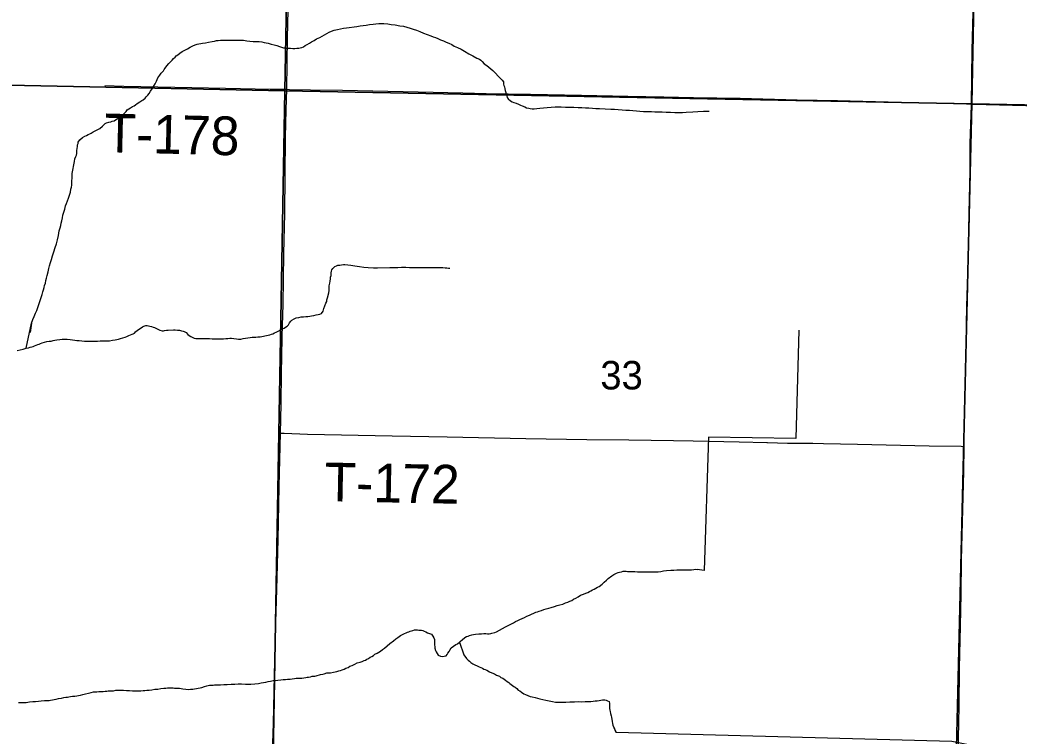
# Model space of a CAD drawing. Extents: x 2.4 to 73.1, y 4.5 to 25.6.
# Drawn here: x 34.276 to 35.01, y 18.583 to 19.109 of the extents above; entities that cross this region are included whole.
import ezdxf

# ---------------------------------------------------------------- set-up
doc = ezdxf.new("R2010")
doc.units = 0
for name, color, linetype in [('GM_X_Minor_River', 7, 'Continuous'), ('GM_X_Section', 7, 'Continuous'), ('GM_X_Section_Text', 7, 'Continuous'), ('GM_X_Township_Road', 7, 'Continuous'), ('GM_X_Township_Road_Text', 7, 'Continuous')]:
    doc.layers.add(name, color=color, linetype=linetype)

msp = doc.modelspace()

# ---------------------------------------------------------------- linework, layer by layer
at = {"layer": 'GM_X_Minor_River'}
for points in [[(34.36574, 19.0496), (34.36669, 19.05016), (34.36822, 19.05149), (34.36898, 19.05244), (34.37012, 19.05358), (34.37126, 19.0549), (34.37222, 19.05642), (34.37336, 19.05813), (34.37432, 19.06003), (34.37546, 19.06192), (34.37642, 19.06382), (34.37756, 19.06629), (34.3789, 19.06837), (34.38004, 19.0697), (34.38156, 19.07141), (34.38214, 19.07236), (34.3829, 19.07349), (34.38404, 19.07501), (34.38557, 19.07672), (34.3869, 19.07804), (34.38804, 19.07937), (34.389, 19.08051), (34.39014, 19.08146), (34.39109, 19.0824), (34.39223, 19.08316), (34.39357, 19.08449), (34.39547, 19.08562), (34.39738, 19.08657), (34.39928, 19.0877), (34.40118, 19.08883), (34.40328, 19.08978), (34.40499, 19.09053), (34.40651, 19.09091), (34.41032, 19.09166), (34.4126, 19.09203), (34.41469, 19.0926), (34.41754, 19.09297), (34.41925, 19.09334), (34.42059, 19.09372), (34.42192, 19.09372), (34.42344, 19.0939), (34.42819, 19.09389), (34.4299, 19.09388), (34.43199, 19.09388), (34.43409, 19.09406), (34.43618, 19.09405), (34.43865, 19.09386), (34.44055, 19.09385), (34.44283, 19.09346), (34.44511, 19.09327), (34.44758, 19.09307), (34.44986, 19.09287), (34.45196, 19.09287), (34.45386, 19.09267), (34.45557, 19.09229), (34.45709, 19.09209), (34.45861, 19.09171), (34.46089, 19.09113), (34.46298, 19.09055), (34.46488, 19.08998), (34.46697, 19.0894), (34.46849, 19.08883), (34.46982, 19.08844), (34.47096, 19.08825), (34.4721, 19.08806), (34.47324, 19.08805), (34.47495, 19.08805), (34.47666, 19.08785), (34.47818, 19.08785), (34.47971, 19.08803), (34.48104, 19.08803), (34.48218, 19.08822), (34.48332, 19.08859), (34.48446, 19.08916), (34.48579, 19.09011), (34.48732, 19.09086), (34.48884, 19.09181), (34.49036, 19.09275), (34.49226, 19.0937), (34.49417, 19.09483), (34.49645, 19.09597), (34.49817, 19.09691), (34.49988, 19.09786), (34.50159, 19.0988), (34.50331, 19.09975), (34.50521, 19.1005), (34.50711, 19.10126), (34.50939, 19.10182), (34.51168, 19.10238), (34.51396, 19.10276), (34.51624, 19.10313), (34.52366, 19.10406), (34.52613, 19.10443), (34.52841, 19.10462), (34.5305, 19.10499), (34.53298, 19.10536), (34.53564, 19.10574), (34.53773, 19.10592), (34.53982, 19.1061), (34.54173, 19.1061), (34.54344, 19.10609)], [(34.54344, 19.10609), (34.54648, 19.10589), (34.54895, 19.10551), (34.55199, 19.10512), (34.55522, 19.10454), (34.55807, 19.10415), (34.56054, 19.10357), (34.56282, 19.10281), (34.5651, 19.10204), (34.56757, 19.10127), (34.57004, 19.10031), (34.5727, 19.09916), (34.57536, 19.09802), (34.57802, 19.09725), (34.57973, 19.09648), (34.58144, 19.09591), (34.58334, 19.09514), (34.58524, 19.09419), (34.58733, 19.09342), (34.58923, 19.09247), (34.59132, 19.0917), (34.59341, 19.09074), (34.59531, 19.0896), (34.59759, 19.08864), (34.60025, 19.0873), (34.60291, 19.08577), (34.60594, 19.08405), (34.60898, 19.08234), (34.61183, 19.08081), (34.61373, 19.08004), (34.61487, 19.07928), (34.61582, 19.07832), (34.61715, 19.07661), (34.61924, 19.07546), (34.62076, 19.07413), (34.62227, 19.07298), (34.6236, 19.07165), (34.62474, 19.07051), (34.62835, 19.06688), (34.62948, 19.06555), (34.63043, 19.0646), (34.63138, 19.06326), (34.63157, 19.06174), (34.63176, 19.06079), (34.63213, 19.05965), (34.63251, 19.05832), (34.6327, 19.05699), (34.63308, 19.05547), (34.63345, 19.05414), (34.63383, 19.05299), (34.63421, 19.05185), (34.63478, 19.0509), (34.63649, 19.04938), (34.63782, 19.0488), (34.63915, 19.04823), (34.64067, 19.04765), (34.64237, 19.04689), (34.64389, 19.04631), (34.64523, 19.04574), (34.64712, 19.04497), (34.64845, 19.0444), (34.64997, 19.04402), (34.65112, 19.04382), (34.65245, 19.04363), (34.65397, 19.04362), (34.65606, 19.04381), (34.65815, 19.04399), (34.66081, 19.04436), (34.66367, 19.04455), (34.66652, 19.04473), (34.66937, 19.04491), (34.67374, 19.0449), (34.67698, 19.04489), (34.68021, 19.04488), (34.68325, 19.04468), (34.68629, 19.04448), (34.68895, 19.04447), (34.69161, 19.04427), (34.69428, 19.04427), (34.69694, 19.04407), (34.69941, 19.04387), (34.70188, 19.04367), (34.71044, 19.04327), (34.7131, 19.04326), (34.71576, 19.04306), (34.71861, 19.04287), (34.72146, 19.04267), (34.72412, 19.04247), (34.72659, 19.04227), (34.72907, 19.04207), (34.73154, 19.04188), (34.7342, 19.04168), (34.73781, 19.04148), (34.74028, 19.04147), (34.74275, 19.04127), (34.74542, 19.04127), (34.74808, 19.04126), (34.75093, 19.04106), (34.75416, 19.04105), (34.75739, 19.04085), (34.76005, 19.04084)], [(34.28078, 18.86777), (34.28462, 18.8862), (34.28365, 18.87936), (34.28462, 18.8862), (34.28576, 18.88885), (34.28672, 18.89113), (34.28767, 18.89341), (34.28863, 18.8955), (34.29111, 18.90271), (34.29188, 18.90499), (34.29245, 18.90727), (34.29303, 18.90917), (34.2936, 18.91069), (34.29398, 18.9124), (34.29436, 18.91392), (34.29494, 18.91562), (34.29532, 18.91752), (34.29571, 18.91923), (34.29628, 18.92113), (34.29686, 18.92398), (34.29743, 18.92626), (34.29801, 18.92835), (34.29858, 18.93063), (34.29935, 18.93291), (34.30011, 18.93557), (34.30107, 18.9386), (34.30202, 18.94164), (34.30298, 18.94449), (34.30375, 18.94734), (34.30451, 18.95057), (34.30509, 18.95399), (34.30585, 18.95607), (34.30624, 18.95778), (34.30662, 18.95949), (34.30701, 18.96139), (34.30739, 18.96348), (34.30777, 18.96538), (34.30835, 18.96766), (34.30911, 18.96994), (34.30969, 18.97222), (34.31045, 18.97412), (34.31122, 18.97602), (34.31179, 18.97791), (34.31236, 18.97943), (34.31294, 18.98095), (34.31332, 18.98247), (34.31371, 18.98456), (34.31409, 18.98608), (34.31428, 18.9876), (34.31428, 18.98912), (34.31429, 18.99064), (34.31448, 18.99254), (34.31449, 18.99596), (34.31506, 18.99843), (34.31526, 18.99976), (34.31545, 19.00109), (34.31622, 19.00489), (34.3166, 19.00679), (34.31717, 19.0085), (34.31775, 19.00964), (34.31794, 19.01078), (34.31813, 19.01268), (34.31833, 19.01458), (34.31852, 19.01553), (34.31852, 19.01705), (34.31891, 19.018), (34.3191, 19.01914), (34.32024, 19.02084), (34.32215, 19.02255), (34.32386, 19.02349), (34.32519, 19.02406), (34.32633, 19.02482), (34.32767, 19.02519), (34.32862, 19.02576), (34.32995, 19.02671), (34.33185, 19.02765), (34.33395, 19.02859), (34.3349, 19.02916), (34.3368, 19.03087), (34.33794, 19.03181), (34.3389, 19.03276), (34.33985, 19.03333), (34.34156, 19.0337), (34.34289, 19.03408), (34.34403, 19.03446), (34.34537, 19.03483), (34.34632, 19.0354), (34.34765, 19.03616), (34.34917, 19.0371), (34.3507, 19.03843), (34.35222, 19.03956), (34.35336, 19.0407), (34.35432, 19.04165), (34.35508, 19.04279), (34.35755, 19.0443), (34.35889, 19.04525), (34.36022, 19.04581), (34.36117, 19.04638), (34.36231, 19.04752), (34.36422, 19.04865), (34.36574, 19.0496)], [(34.76005, 19.04084), (34.76291, 19.04084), (34.76576, 19.04102), (34.77051, 19.04138), (34.77432, 19.04156), (34.77831, 19.04174), (34.78211, 19.04173), (34.78252, 19.04173)], [(34.42586, 18.87475), (34.42738, 18.87494), (34.4289, 18.87494), (34.43042, 18.87512), (34.43175, 18.87512), (34.43327, 18.87492), (34.43537, 18.87473), (34.43689, 18.87453), (34.43841, 18.87453), (34.44031, 18.8749), (34.44202, 18.87509), (34.44373, 18.87546), (34.44525, 18.87565), (34.44677, 18.87583), (34.4483, 18.87602), (34.44963, 18.87602), (34.45096, 18.8762), (34.45267, 18.8762), (34.454, 18.87638), (34.45742, 18.87713), (34.45857, 18.87732), (34.4599, 18.8777), (34.46104, 18.87807), (34.46199, 18.87845), (34.46313, 18.87902), (34.46446, 18.87958), (34.4658, 18.88034), (34.46751, 18.88109), (34.46903, 18.88204), (34.47036, 18.88261), (34.47132, 18.88318), (34.47246, 18.88393), (34.4736, 18.88507), (34.47436, 18.8864), (34.47532, 18.88753), (34.47608, 18.88848), (34.4776, 18.88943), (34.47912, 18.88999), (34.48103, 18.89037), (34.48293, 18.89074), (34.48464, 18.89093), (34.48616, 18.89111), (34.48768, 18.89111), (34.4892, 18.8913), (34.49053, 18.89167), (34.49206, 18.89186), (34.49377, 18.89223), (34.49529, 18.89261), (34.49643, 18.89279), (34.49776, 18.89317), (34.49891, 18.89507), (34.49948, 18.89697), (34.50025, 18.89886), (34.50101, 18.90076), (34.50158, 18.90209), (34.50177, 18.90323), (34.50216, 18.90475), (34.50312, 18.90855), (34.50331, 18.91026), (34.5035, 18.91197), (34.50351, 18.91368), (34.50389, 18.91558), (34.50408, 18.9171), (34.50428, 18.91862), (34.50447, 18.91995), (34.50485, 18.92128), (34.50485, 18.92223), (34.50486, 18.92318), (34.50505, 18.92432), (34.50524, 18.92527), (34.506, 18.92641), (34.50753, 18.92773), (34.50867, 18.9283), (34.50981, 18.92887), (34.51114, 18.92886), (34.51247, 18.92905), (34.5138, 18.92924), (34.51494, 18.92923), (34.51704, 18.92904), (34.51932, 18.92884), (34.52236, 18.92826), (34.52559, 18.92768), (34.52882, 18.92729), (34.53205, 18.92709), (34.53604, 18.92689), (34.5389, 18.92688), (34.54802, 18.92705), (34.55087, 18.92704), (34.55373, 18.92703), (34.55658, 18.92721), (34.55962, 18.9272), (34.56247, 18.927), (34.56532, 18.927), (34.56894, 18.92699), (34.57122, 18.92698), (34.57331, 18.92697), (34.57521, 18.92697), (34.57692, 18.92696), (34.57882, 18.92696), (34.58073, 18.92714), (34.58282, 18.92713)], [(34.58282, 18.92713), (34.58491, 18.92713), (34.587, 18.92693), (34.58871, 18.92674), (34.58985, 18.92673), (34.59099, 18.92654), (34.59213, 18.92654)], [(34.27412, 18.86608), (34.2764, 18.86664), (34.27868, 18.86721), (34.28078, 18.86777), (34.28249, 18.86815), (34.28382, 18.86852), (34.28496, 18.8689), (34.28591, 18.86909), (34.28686, 18.86965), (34.28801, 18.87003), (34.28934, 18.87041), (34.29029, 18.87078), (34.29124, 18.87135), (34.29257, 18.87173), (34.29428, 18.87229), (34.296, 18.87267), (34.29771, 18.87285), (34.29923, 18.87304), (34.30056, 18.87341), (34.30189, 18.87379), (34.30341, 18.87398), (34.30551, 18.87416), (34.30722, 18.87434), (34.30912, 18.87434), (34.31102, 18.87433), (34.31311, 18.87414), (34.31482, 18.87394), (34.31653, 18.87375), (34.31805, 18.87355), (34.31976, 18.87336), (34.32167, 18.87316), (34.32357, 18.87297), (34.32547, 18.87296), (34.32775, 18.87295), (34.33174, 18.87294), (34.33307, 18.87294), (34.33516, 18.87312), (34.33744, 18.87311), (34.33973, 18.8733), (34.34201, 18.87329), (34.34429, 18.87366), (34.34619, 18.87385), (34.34867, 18.87441), (34.35019, 18.87498), (34.35171, 18.87535), (34.35342, 18.87592), (34.35475, 18.87649), (34.35628, 18.87705), (34.35742, 18.87762), (34.35856, 18.87799), (34.35951, 18.87837), (34.36046, 18.87894), (34.36122, 18.87989), (34.36256, 18.88102), (34.36446, 18.88235), (34.36617, 18.88348), (34.36713, 18.88405), (34.36865, 18.88443), (34.3696, 18.88442), (34.37074, 18.88423), (34.37169, 18.88404), (34.37283, 18.88365), (34.37397, 18.88327), (34.37511, 18.88289), (34.37701, 18.88212), (34.3791, 18.88097), (34.38062, 18.88059), (34.38157, 18.88059), (34.38252, 18.88077), (34.38385, 18.88096), (34.38499, 18.88115), (34.38899, 18.88132), (34.39032, 18.88132), (34.39203, 18.88113), (34.39355, 18.88093), (34.39488, 18.88055), (34.39602, 18.88035), (34.39697, 18.88016), (34.3983, 18.87921), (34.39963, 18.87787), (34.40058, 18.87711), (34.40171, 18.87635), (34.40267, 18.87596), (34.40418, 18.8752), (34.40532, 18.87501), (34.40685, 18.875), (34.40837, 18.875), (34.41027, 18.87499), (34.41217, 18.87499), (34.41388, 18.87498), (34.4154, 18.87498), (34.41749, 18.87478), (34.41901, 18.87478), (34.42034, 18.87477), (34.42168, 18.87477), (34.42282, 18.87476), (34.42434, 18.87476), (34.42586, 18.87475)], [(34.84834, 18.88094), (34.84628, 18.8015), (34.78202, 18.80245), (34.77879, 18.70457)], [(34.69929, 18.6915), (34.70063, 18.69225), (34.70177, 18.69282), (34.70386, 18.69452), (34.70539, 18.69604), (34.7071, 18.69755), (34.70824, 18.69869), (34.7111, 18.70058), (34.71262, 18.70172), (34.71453, 18.70266), (34.71567, 18.70304), (34.71681, 18.70342), (34.71814, 18.70361), (34.71928, 18.70398), (34.72023, 18.70417), (34.72156, 18.70417), (34.72251, 18.70397), (34.72346, 18.70397), (34.72518, 18.70377), (34.72784, 18.70377), (34.72993, 18.70357), (34.73221, 18.70356), (34.73449, 18.70356), (34.73677, 18.70355), (34.73886, 18.70355), (34.74096, 18.70354), (34.74305, 18.70372), (34.74514, 18.70372), (34.74704, 18.7039), (34.74913, 18.70428), (34.75122, 18.70465), (34.75446, 18.70483), (34.75655, 18.70482), (34.75883, 18.70501), (34.76092, 18.705), (34.7632, 18.70519), (34.7653, 18.70518), (34.76739, 18.70517), (34.76948, 18.70517), (34.77119, 18.70535), (34.77233, 18.70554), (34.77375, 18.70533)], [(34.77879, 18.70457), (34.77879, 18.70457), (34.77375, 18.70533)], [(34.56196, 18.65958), (34.56291, 18.65996), (34.56387, 18.66033), (34.56482, 18.66052), (34.56615, 18.6609), (34.56729, 18.6609), (34.56824, 18.66108), (34.56919, 18.66089), (34.57033, 18.66089), (34.57128, 18.66069), (34.57223, 18.6605), (34.57318, 18.65993), (34.57432, 18.65954), (34.57565, 18.65878), (34.57717, 18.65821), (34.57869, 18.65782), (34.57964, 18.65649), (34.58021, 18.65516), (34.58078, 18.65382), (34.58077, 18.65287), (34.58077, 18.65154), (34.58077, 18.64983), (34.58096, 18.64888), (34.58114, 18.64755), (34.58152, 18.64584), (34.5819, 18.64489), (34.58266, 18.64355), (34.58342, 18.64241), (34.58513, 18.64165), (34.58665, 18.64145), (34.58798, 18.64164), (34.58931, 18.64201), (34.59007, 18.64296), (34.59064, 18.64391), (34.5916, 18.64505), (34.59198, 18.64619), (34.59293, 18.64771), (34.59483, 18.64903), (34.59655, 18.65017), (34.59769, 18.65073), (34.59902, 18.65187), (34.59998, 18.65263), (34.60112, 18.65376), (34.60302, 18.65528), (34.60435, 18.65604), (34.6055, 18.65641), (34.60645, 18.65679), (34.60816, 18.65736), (34.60949, 18.65754), (34.61101, 18.65792), (34.61329, 18.6581), (34.6152, 18.65809), (34.61691, 18.65828), (34.61843, 18.65828), (34.61976, 18.65808), (34.6209, 18.65808), (34.62204, 18.65827), (34.62299, 18.65845), (34.62508, 18.65902), (34.62642, 18.65958), (34.63289, 18.66318), (34.63498, 18.66412), (34.63688, 18.66525), (34.63879, 18.6662), (34.64031, 18.66715), (34.64202, 18.6679), (34.64354, 18.66866), (34.64526, 18.66922), (34.64697, 18.66998), (34.64849, 18.67111), (34.65059, 18.67187), (34.65211, 18.67262), (34.65363, 18.67319), (34.65515, 18.67395), (34.65648, 18.67432), (34.65763, 18.6747), (34.65934, 18.67526), (34.66105, 18.67583), (34.66276, 18.67639), (34.66466, 18.67696), (34.66657, 18.67752), (34.66904, 18.67809), (34.67094, 18.67884), (34.67284, 18.67941), (34.67513, 18.67997), (34.67703, 18.68073), (34.67874, 18.68129), (34.68026, 18.68205), (34.6816, 18.68261), (34.68293, 18.68356), (34.68464, 18.68431), (34.68635, 18.68526), (34.68807, 18.6864), (34.69035, 18.68715), (34.69187, 18.68791), (34.6934, 18.68847), (34.69473, 18.68923), (34.69568, 18.68961), (34.69682, 18.69036), (34.69796, 18.69093), (34.69929, 18.6915)], [(34.39077, 18.61827), (34.3921, 18.61807), (34.39343, 18.61807), (34.39457, 18.61787), (34.39591, 18.61768), (34.398, 18.61748), (34.39971, 18.61729), (34.40142, 18.61747), (34.40332, 18.61747), (34.40979, 18.61878), (34.41169, 18.61934), (34.41359, 18.61991), (34.41549, 18.62028), (34.41663, 18.62028), (34.41816, 18.62047), (34.41911, 18.62065), (34.42044, 18.62065), (34.42177, 18.62065), (34.42367, 18.62064), (34.42595, 18.62082), (34.42842, 18.621), (34.43128, 18.62119), (34.43413, 18.62118), (34.4366, 18.62136), (34.43907, 18.62135), (34.44192, 18.62116), (34.44591, 18.62114), (34.44877, 18.62132), (34.45143, 18.6217), (34.45352, 18.62207), (34.45523, 18.62226), (34.45675, 18.62263), (34.45847, 18.62301), (34.46037, 18.62338), (34.46227, 18.62376), (34.46398, 18.62394), (34.46569, 18.62413), (34.46778, 18.62431), (34.4695, 18.6245), (34.47121, 18.62449), (34.47273, 18.62487), (34.47463, 18.62486), (34.47615, 18.62505), (34.47786, 18.62523), (34.47919, 18.62542), (34.48053, 18.62541), (34.48186, 18.6256), (34.48338, 18.6256), (34.48471, 18.62578), (34.48623, 18.62597), (34.48718, 18.62615), (34.48813, 18.62634), (34.48965, 18.62653), (34.4908, 18.62691), (34.49194, 18.62709), (34.49289, 18.62709), (34.49384, 18.62728), (34.49707, 18.62822), (34.49878, 18.62859), (34.49973, 18.62878), (34.50164, 18.62934), (34.50316, 18.62953), (34.50449, 18.62953), (34.50658, 18.6299), (34.50772, 18.63009), (34.50905, 18.63046), (34.51039, 18.63084), (34.51172, 18.63122), (34.51305, 18.63159), (34.51438, 18.63216), (34.51571, 18.63291), (34.51723, 18.63348), (34.51857, 18.63424), (34.52028, 18.6348), (34.52218, 18.63575), (34.52408, 18.63669), (34.52618, 18.63726), (34.5277, 18.63782), (34.52903, 18.63839), (34.53017, 18.63877), (34.53112, 18.63952), (34.53227, 18.64009), (34.5336, 18.64084), (34.53474, 18.64141), (34.53588, 18.64217), (34.53703, 18.64312), (34.53874, 18.64387), (34.53988, 18.64463), (34.54102, 18.64539), (34.54255, 18.64652), (34.54407, 18.64766), (34.54597, 18.64917), (34.54807, 18.65107), (34.55054, 18.65296), (34.55245, 18.65448), (34.55378, 18.65542), (34.55473, 18.65618), (34.55568, 18.65675), (34.55778, 18.65788), (34.56082, 18.6592), (34.56196, 18.65958)], [(34.59902, 18.65187), (34.60243, 18.64255), (34.60433, 18.64007), (34.60546, 18.63874), (34.60641, 18.63797), (34.60736, 18.63702), (34.60888, 18.63607), (34.6104, 18.6353), (34.61211, 18.63454), (34.61363, 18.63396), (34.61477, 18.63339), (34.6161, 18.63281), (34.61705, 18.63224), (34.618, 18.63186), (34.61914, 18.63147), (34.62123, 18.63014), (34.62294, 18.62937), (34.62484, 18.62861), (34.62636, 18.62765), (34.62769, 18.62727), (34.62864, 18.62688), (34.62959, 18.62612), (34.63092, 18.62555), (34.63187, 18.62478), (34.63301, 18.62402), (34.63414, 18.62307), (34.63528, 18.6223), (34.63623, 18.62173), (34.63718, 18.62078), (34.63813, 18.6202), (34.63908, 18.61944), (34.64003, 18.61887), (34.64117, 18.61791), (34.64212, 18.61677), (34.64345, 18.6162), (34.64459, 18.61524), (34.64649, 18.6141), (34.64763, 18.61352), (34.65105, 18.61218), (34.65257, 18.6118), (34.65466, 18.61122), (34.65637, 18.61084), (34.65827, 18.61026), (34.66036, 18.60988), (34.66245, 18.6093), (34.66492, 18.60891), (34.66739, 18.60834), (34.66967, 18.60795), (34.67176, 18.60794), (34.67442, 18.60794), (34.67728, 18.60793), (34.68013, 18.60811), (34.68374, 18.6081), (34.6864, 18.60828), (34.68887, 18.60827), (34.69135, 18.60846), (34.69363, 18.60845), (34.69572, 18.60844), (34.69724, 18.60863), (34.69876, 18.60881), (34.70028, 18.609), (34.7018, 18.60919), (34.70295, 18.60937), (34.70428, 18.60956), (34.7058, 18.60956), (34.70694, 18.60936), (34.70789, 18.60898), (34.70903, 18.60841), (34.70922, 18.60688), (34.7094, 18.60517), (34.7094, 18.60422), (34.7094, 18.60327), (34.70959, 18.60213), (34.70978, 18.60099), (34.71015, 18.59966), (34.71053, 18.59776), (34.71091, 18.59681), (34.71128, 18.59376), (34.71166, 18.59224), (34.71185, 18.5911), (34.71412, 18.58558), (34.71204, 18.59072)], [(34.27516, 18.60777), (34.27668, 18.60777), (34.27839, 18.60776), (34.28086, 18.60776), (34.28314, 18.60813), (34.28561, 18.60831), (34.28771, 18.6085), (34.2898, 18.60868), (34.29189, 18.60886), (34.29417, 18.60905), (34.29531, 18.60904), (34.29645, 18.60904), (34.29759, 18.60923), (34.29873, 18.60941), (34.30007, 18.6096), (34.3014, 18.60979), (34.30292, 18.61016), (34.30463, 18.61054), (34.30672, 18.61091), (34.30844, 18.61129), (34.30996, 18.61166), (34.3111, 18.61166), (34.31205, 18.61184), (34.31338, 18.61203), (34.3149, 18.61222), (34.31661, 18.6124), (34.31794, 18.61259), (34.31927, 18.61277), (34.3208, 18.61315), (34.32232, 18.61353), (34.32859, 18.61503), (34.33031, 18.6154), (34.33164, 18.61559), (34.33278, 18.61559), (34.33411, 18.61577), (34.33506, 18.61577), (34.3362, 18.61577), (34.33734, 18.61576), (34.33886, 18.61595), (34.34, 18.61594), (34.34096, 18.61613), (34.34229, 18.61613), (34.344, 18.61631), (34.34495, 18.61631), (34.34666, 18.61668), (34.34856, 18.61668), (34.35065, 18.61667), (34.35236, 18.61667), (34.35446, 18.61647), (34.35674, 18.61647), (34.35883, 18.61627), (34.36149, 18.61626), (34.36339, 18.61625), (34.3651, 18.61625), (34.36662, 18.61644), (34.36795, 18.61643), (34.36948, 18.61662), (34.37119, 18.6168), (34.37309, 18.61699), (34.37537, 18.61736), (34.37746, 18.61754), (34.37975, 18.61792), (34.38203, 18.6181), (34.38336, 18.61829), (34.38469, 18.61847), (34.3864, 18.61847), (34.38773, 18.61846), (34.38887, 18.61846), (34.38982, 18.61827), (34.39077, 18.61827)], [(34.99283, 18.57262), (34.9609, 18.57898), (34.71412, 18.58558)]]:
    msp.add_lwpolyline(points, dxfattribs=at)
at = {"layer": 'GM_X_Section'}
for points in [[(34.48003, 19.56076), (34.4709, 19.05673), (33.9688, 19.06715), (33.98098, 19.57169)], [(34.98533, 19.54951), (34.97547, 19.0472), (34.4709, 19.05673), (34.48003, 19.56076)], [(35.48648, 19.53929), (35.4772, 19.03773), (34.97547, 19.0472), (34.98533, 19.54951)], [(34.4709, 19.05673), (34.46198, 18.55402), (33.95589, 18.56338), (33.9688, 19.06715)], [(34.97547, 19.0472), (34.9635, 18.54362), (34.46198, 18.55402), (34.4709, 19.05673)], [(35.4772, 19.03773), (35.4673, 18.53354), (34.9635, 18.54362), (34.97547, 19.0472)]]:
    msp.add_lwpolyline(points, close=True, dxfattribs=at)
at = {"layer": 'GM_X_Township_Road'}
for points in [[(34.47218, 19.0579), (34.47255, 19.07703), (34.47281, 19.09568), (34.47328, 19.11588), (34.47355, 19.13609), (34.47497, 19.1967), (34.47493, 19.20602), (34.47647, 19.28062), (34.47667, 19.29927), (34.47688, 19.30549), (34.47739, 19.32569), (34.47765, 19.34745), (34.4779, 19.37543), (34.47826, 19.4003), (34.47844, 19.41428), (34.47886, 19.43758), (34.47954, 19.47488), (34.48018, 19.51062), (34.48044, 19.52461), (34.48066, 19.53857), (34.4809, 19.55255), (34.48125, 19.56072)], [(34.97518, 19.04704), (34.97582, 19.08657), (34.97704, 19.13319), (34.97803, 19.17825), (34.9792, 19.24042), (34.97995, 19.27927), (34.98023, 19.29792), (34.98093, 19.33366), (34.98132, 19.36008), (34.9819, 19.38494), (34.9824, 19.40981), (34.98261, 19.4253), (34.98327, 19.46109), (34.98373, 19.4844), (34.98399, 19.49683), (34.98443, 19.51548), (34.9852, 19.54966), (34.98521, 19.55057)], [(34.33859, 19.06056), (34.3526, 19.06013), (34.37752, 19.05974), (34.40243, 19.05931), (34.42734, 19.0587), (34.46004, 19.0581), (34.47218, 19.0579)], [(34.46758, 18.80542), (34.46804, 18.8268), (34.46848, 18.85011), (34.4685, 18.861), (34.46892, 18.87653), (34.46953, 18.89984), (34.47014, 18.93715), (34.4707, 18.96667), (34.47143, 19.02263), (34.47188, 19.04283), (34.47218, 19.0579)], [(34.47218, 19.0579), (34.47425, 19.05786), (34.48979, 19.0575), (34.5131, 19.05716), (34.56868, 19.05601), (34.60169, 19.05532), (34.61878, 19.05492), (34.65141, 19.05426), (34.68871, 19.05357), (34.7229, 19.05278), (34.74932, 19.0523), (34.77108, 19.05179), (34.80528, 19.05127), (34.84723, 19.05024), (34.87676, 19.04962), (34.90474, 19.04895), (34.93295, 19.04819), (34.97155, 19.04716), (34.97518, 19.04704)], [(34.96983, 18.79572), (34.97001, 18.80996), (34.97144, 18.87057), (34.97191, 18.89854), (34.97277, 18.92961), (34.97347, 18.96692), (34.97423, 18.99799), (34.97443, 19.0182), (34.97517, 19.04617), (34.97518, 19.04704)], [(34.97518, 19.04704), (34.98603, 19.04673), (35.01522, 19.04602), (35.04014, 19.04559), (35.13008, 19.04406), (35.16287, 19.04351), (35.19225, 19.04302), (35.23266, 19.04225), (35.29794, 19.04114), (35.36944, 19.04001), (35.41606, 19.03904), (35.4376, 19.03861), (35.45647, 19.03823), (35.4616, 19.03808), (35.46513, 19.03798), (35.46983, 19.03783), (35.47432, 19.0377), (35.47805, 19.03761)], [(34.46155, 18.55438), (34.46181, 18.5704), (34.46241, 18.59216), (34.46296, 18.61546), (34.46332, 18.62789), (34.4643, 18.66673), (34.46476, 18.68227), (34.46517, 18.69937), (34.46591, 18.72734), (34.46674, 18.76619), (34.46758, 18.80542)], [(34.46758, 18.80542), (34.47026, 18.80533), (34.48754, 18.8048), (34.5497, 18.8035), (34.59018, 18.80261), (34.6478, 18.80156), (34.69265, 18.80084), (34.72356, 18.80044), (34.75636, 18.80011), (34.77078, 18.79976)], [(34.77078, 18.79976), (34.80458, 18.79895), (34.82481, 18.79846), (34.8253, 18.79845)], [(34.8253, 18.79845), (34.84012, 18.79818), (34.85878, 18.79798), (34.86655, 18.79789), (34.89143, 18.79726), (34.94431, 18.79622), (34.96764, 18.79577), (34.96983, 18.79572)], [(34.96362, 18.54423), (34.9645, 18.54645), (34.96501, 18.54845), (34.9651, 18.55019), (34.96581, 18.58152), (34.96617, 18.60483), (34.96655, 18.6328), (34.96721, 18.66388), (34.96769, 18.68719), (34.96805, 18.71206), (34.9696, 18.77732), (34.96983, 18.79572)]]:
    msp.add_lwpolyline(points, dxfattribs=at)

# ---------------------------------------------------------------- texts
at = {"layer": 'GM_X_Section_Text'}
msp.add_text('33', height=0.020928, rotation=0.00001, dxfattribs=at).set_placement((34.70263, 18.83752))
at = {"layer": 'GM_X_Township_Road_Text'}
for s, rotation, p in [('T-178', 358.59656, (34.33795, 19.01175)), ('T-172', 358.87625, (34.49979, 18.75549))]:
    msp.add_text(s, height=0.028409, rotation=rotation, dxfattribs=at).set_placement(p)

doc.saveas('drawing.dxf')
